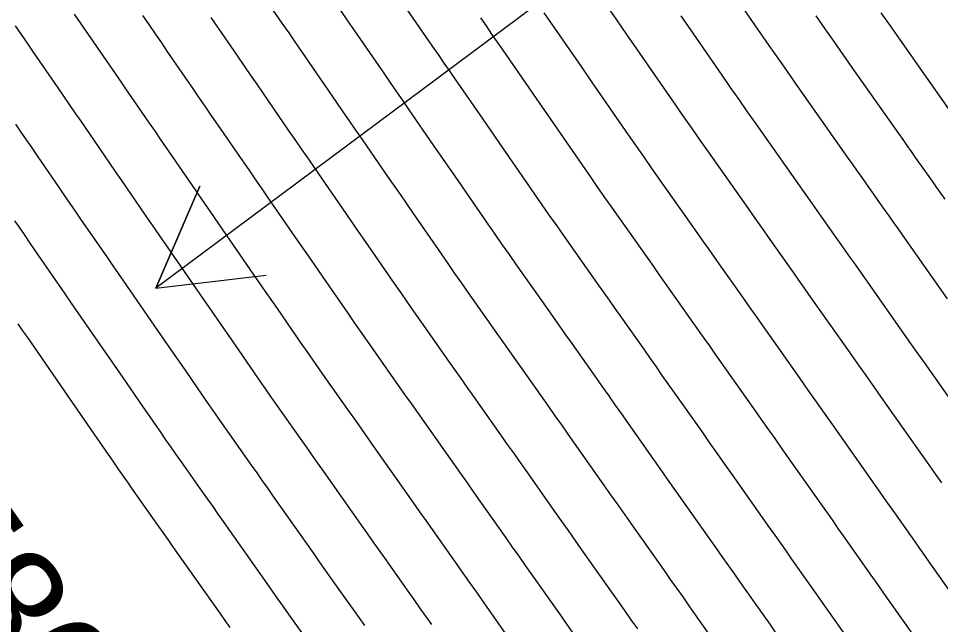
# Model space of a CAD drawing. Extents: x 954385 to 988206, y 1868364 to 1924553.
# Drawn here: x 956159.63 to 956209.46, y 1922670.87 to 1922703.64 of the extents above; entities that cross this region are included whole.
import ezdxf

# ---------------------------------------------------------------- set-up
doc = ezdxf.new("R2010")
doc.units = 0
for name, color, linetype in [('26', 7, 'Continuous'), ('5', 7, 'Continuous'), ('6', 7, 'Continuous'), ('7', 7, 'Continuous')]:
    doc.layers.add(name, color=color, linetype=linetype)

msp = doc.modelspace()

# ---------------------------------------------------------------- linework, layer by layer
at = {"layer": '26'}
msp.add_lwpolyline([(956207.131, 1922718.928), (956167.059, 1922689.057), (956169.432, 1922694.567), (956167.059, 1922689.057), (956173.018, 1922689.757)], dxfattribs=at)
at = {"layer": '6'}
for points in [[(956197.213, 1922669.994), (956195.875, 1922671.893), (956195.541, 1922672.368), (956195.206, 1922672.843), (956194.871, 1922673.317), (956194.537, 1922673.792), (956192.789, 1922676.271), (956192.408, 1922676.811), (956192.028, 1922677.35), (956191.648, 1922677.89), (956191.267, 1922678.429), (956189.683, 1922680.679), (956189.335, 1922681.173), (956188.987, 1922681.667), (956188.638, 1922682.161), (956188.29, 1922682.655), (956186.898, 1922684.631), (956186.549, 1922685.124), (956186.201, 1922685.618), (956185.853, 1922686.112), (956185.505, 1922686.606), (956183.954, 1922688.806), (956183.584, 1922689.333), (956183.215, 1922689.86), (956182.847, 1922690.388), (956182.481, 1922690.918), (956180.977, 1922693.095), (956180.285, 1922694.096), (956179.594, 1922695.096), (956178.212, 1922697.098), (956177.866, 1922697.598), (956177.521, 1922698.099), (956177.176, 1922698.599), (956176.831, 1922699.1), (956175.34, 1922701.269), (956174.977, 1922701.797), (956174.613, 1922702.326), (956174.25, 1922702.854), (956173.887, 1922703.383), (956172.39, 1922705.56)], [(956190.859, 1922705.14), (956191.946, 1922703.567), (956192.489, 1922702.78), (956193.033, 1922701.993), (956195.128, 1922698.96), (956195.569, 1922698.324), (956196.011, 1922697.689), (956196.454, 1922697.055), (956196.899, 1922696.422), (956199.055, 1922693.364), (956199.327, 1922692.978), (956199.6, 1922692.591), (956199.873, 1922692.204), (956200.145, 1922691.817), (956201.236, 1922690.27), (956201.509, 1922689.883), (956201.782, 1922689.496), (956202.054, 1922689.109), (956202.327, 1922688.722), (956204.519, 1922685.61), (956204.975, 1922684.963), (956205.431, 1922684.315), (956205.888, 1922683.668), (956206.344, 1922683.021), (956208.732, 1922679.634), (956208.989, 1922679.27), (956209.245, 1922678.906), (956209.502, 1922678.542)], [(956159.459, 1922697.928), (956159.754, 1922697.499), (956160.05, 1922697.069), (956160.345, 1922696.64), (956160.64, 1922696.211), (956161.832, 1922694.478), (956162.121, 1922694.057), (956162.41, 1922693.636), (956162.7, 1922693.215), (956162.989, 1922692.794), (956164.146, 1922691.111), (956164.436, 1922690.69), (956164.726, 1922690.27), (956165.016, 1922689.849), (956165.306, 1922689.429), (956167.498, 1922686.256), (956168.082, 1922685.411), (956168.665, 1922684.566), (956169.833, 1922682.875), (956170.126, 1922682.453), (956170.419, 1922682.031), (956170.714, 1922681.61), (956171.009, 1922681.19), (956172.206, 1922679.492), (956172.504, 1922679.069), (956172.802, 1922678.646), (956173.101, 1922678.223), (956173.399, 1922677.8), (956175.583, 1922674.702), (956175.887, 1922674.27), (956176.191, 1922673.838), (956176.496, 1922673.407), (956176.8, 1922672.975), (956178.016, 1922671.248), (956178.32, 1922670.816)]]:
    msp.add_lwpolyline(points, dxfattribs=at)
at = {"layer": '7'}
for points in [[(956197.855, 1922705.553), (956200.187, 1922702.177), (956200.657, 1922701.499), (956201.129, 1922700.821), (956201.602, 1922700.144), (956202.077, 1922699.469), (956204.474, 1922696.068), (956204.717, 1922695.724), (956204.959, 1922695.38), (956205.202, 1922695.036), (956205.444, 1922694.692), (956206.415, 1922693.315), (956206.657, 1922692.971), (956206.9, 1922692.627), (956207.142, 1922692.283), (956207.385, 1922691.939), (956209.819, 1922688.483)], [(956206.195, 1922667.641), (956203.855, 1922670.963), (956203.551, 1922671.394), (956203.248, 1922671.824), (956202.945, 1922672.255), (956202.642, 1922672.685), (956201.428, 1922674.407), (956201.125, 1922674.838), (956200.822, 1922675.268), (956200.518, 1922675.699), (956200.215, 1922676.129), (956198.211, 1922678.971), (956197.8, 1922679.554), (956197.389, 1922680.136), (956196.979, 1922680.719), (956196.568, 1922681.302), (956194.74, 1922683.896), (956194.422, 1922684.347), (956194.105, 1922684.799), (956193.787, 1922685.25), (956193.469, 1922685.701), (956192.197, 1922687.505), (956191.879, 1922687.956), (956191.561, 1922688.407), (956191.243, 1922688.858), (956190.925, 1922689.31), (956189.132, 1922691.852), (956188.732, 1922692.422), (956188.333, 1922692.992), (956187.936, 1922693.563), (956187.54, 1922694.135), (956185.799, 1922696.654), (956185.167, 1922697.569), (956184.535, 1922698.484), (956183.27, 1922700.315), (956182.955, 1922700.772), (956182.639, 1922701.23), (956182.323, 1922701.688), (956182.008, 1922702.146), (956180.281, 1922704.659)], [(956200.565, 1922670.434), (956200.246, 1922670.887), (956199.928, 1922671.34), (956198.652, 1922673.15), (956198.333, 1922673.603), (956198.014, 1922674.055), (956197.695, 1922674.508), (956197.376, 1922674.961), (956195.5, 1922677.621), (956195.104, 1922678.182), (956194.709, 1922678.743), (956194.313, 1922679.304), (956193.918, 1922679.866), (956192.211, 1922682.288), (956191.879, 1922682.76), (956191.546, 1922683.233), (956191.213, 1922683.705), (956190.879, 1922684.178), (956189.547, 1922686.068), (956189.214, 1922686.54), (956188.881, 1922687.013), (956188.548, 1922687.485), (956188.215, 1922687.958), (956186.543, 1922690.329), (956186.158, 1922690.877), (956185.774, 1922691.426), (956185.392, 1922691.976), (956185.01, 1922692.526), (956183.388, 1922694.875), (956182.726, 1922695.832), (956182.064, 1922696.79), (956180.741, 1922698.706), (956180.41, 1922699.185), (956180.08, 1922699.664), (956179.75, 1922700.144), (956179.42, 1922700.623), (956177.81, 1922702.964), (956177.432, 1922703.514), (956177.054, 1922704.064)], [(956211.883, 1922669.963), (956209.158, 1922673.833), (956208.886, 1922674.219), (956208.614, 1922674.605), (956208.342, 1922674.991), (956208.07, 1922675.377), (956206.982, 1922676.921), (956206.709, 1922677.308), (956206.437, 1922677.694), (956206.165, 1922678.08), (956205.893, 1922678.466), (956203.633, 1922681.671), (956203.192, 1922682.296), (956202.751, 1922682.922), (956202.309, 1922683.548), (956201.868, 1922684.174), (956199.798, 1922687.113), (956199.51, 1922687.522), (956199.223, 1922687.93), (956198.935, 1922688.338), (956198.647, 1922688.747), (956197.496, 1922690.38), (956197.208, 1922690.788), (956196.92, 1922691.196), (956196.632, 1922691.605), (956196.345, 1922692.013), (956194.31, 1922694.899), (956193.88, 1922695.511), (956193.452, 1922696.123), (956193.024, 1922696.737), (956192.599, 1922697.352), (956190.621, 1922700.214), (956190.048, 1922701.043), (956189.475, 1922701.873), (956188.329, 1922703.532), (956188.043, 1922703.947)], [(956209.894, 1922698.771), (956207.255, 1922702.515), (956206.75, 1922703.233), (956206.247, 1922703.952)], [(956162.642, 1922703.874), (956164.039, 1922701.843), (956164.364, 1922701.37), (956164.689, 1922700.897), (956165.014, 1922700.424), (956165.34, 1922699.95), (956166.654, 1922698.04), (956166.973, 1922697.576), (956167.292, 1922697.112), (956167.611, 1922696.648), (956167.93, 1922696.184), (956169.205, 1922694.329), (956169.524, 1922693.865), (956169.844, 1922693.401), (956170.163, 1922692.938), (956170.483, 1922692.475), (956172.32, 1922689.816), (956172.963, 1922688.885), (956173.606, 1922687.954), (956174.892, 1922686.092), (956175.214, 1922685.627), (956175.538, 1922685.163), (956175.862, 1922684.699), (956176.187, 1922684.236), (956177.505, 1922682.366), (956177.834, 1922681.901), (956178.162, 1922681.435), (956178.49, 1922680.969), (956178.819, 1922680.503), (956180.64, 1922677.919), (956180.975, 1922677.445), (956181.309, 1922676.97), (956181.644, 1922676.495), (956181.979, 1922676.02), (956183.317, 1922674.121), (956183.651, 1922673.646), (956183.986, 1922673.171), (956184.321, 1922672.696), (956184.655, 1922672.221), (956186.083, 1922670.196)], [(956166.328, 1922703.8), (956166.669, 1922703.305), (956167.009, 1922702.81), (956167.349, 1922702.315), (956167.69, 1922701.82), (956169.065, 1922699.821), (956169.398, 1922699.335), (956169.732, 1922698.85), (956170.066, 1922698.365), (956170.4, 1922697.879), (956171.735, 1922695.938), (956172.069, 1922695.452), (956172.403, 1922694.967), (956172.737, 1922694.482), (956173.072, 1922693.997), (956174.731, 1922691.595), (956175.404, 1922690.622), (956176.076, 1922689.648), (956177.422, 1922687.701), (956177.759, 1922687.214), (956178.097, 1922686.728), (956178.436, 1922686.244), (956178.776, 1922685.759), (956180.155, 1922683.804), (956180.498, 1922683.317), (956180.842, 1922682.829), (956181.185, 1922682.342), (956181.529, 1922681.855), (956183.169, 1922679.528), (956183.519, 1922679.032), (956183.869, 1922678.536), (956184.218, 1922678.039), (956184.568, 1922677.543), (956185.967, 1922675.557), (956186.317, 1922675.06), (956186.667, 1922674.564), (956187.016, 1922674.068), (956187.366, 1922673.571), (956188.859, 1922671.454), (956189.225, 1922670.936), (956189.59, 1922670.417)], [(956193.099, 1922670.636), (956192.748, 1922671.133), (956192.398, 1922671.63), (956192.048, 1922672.127), (956191.698, 1922672.624), (956190.077, 1922674.921), (956189.712, 1922675.439), (956189.347, 1922675.957), (956188.982, 1922676.475), (956188.617, 1922676.993), (956187.154, 1922679.07), (956186.791, 1922679.586), (956186.428, 1922680.101), (956186.064, 1922680.617), (956185.701, 1922681.132), (956184.238, 1922683.207), (956183.88, 1922683.715), (956183.521, 1922684.224), (956183.163, 1922684.732), (956182.804, 1922685.241), (956181.365, 1922687.283), (956181.01, 1922687.788), (956180.656, 1922688.294), (956180.303, 1922688.801), (956179.951, 1922689.309), (956178.547, 1922691.342), (956177.845, 1922692.359), (956177.142, 1922693.375), (956175.661, 1922695.52), (956175.311, 1922696.026), (956174.962, 1922696.533), (956174.613, 1922697.039), (956174.264, 1922697.546), (956172.87, 1922699.574), (956172.521, 1922700.081), (956172.173, 1922700.588), (956171.824, 1922701.095), (956171.476, 1922701.602), (956170.04, 1922703.69)], [(956184.597, 1922703.669), (956184.897, 1922703.232), (956185.198, 1922702.796), (956185.499, 1922702.359), (956185.8, 1922701.923), (956187.005, 1922700.179), (956187.608, 1922699.306), (956188.21, 1922698.434), (956190.069, 1922695.743), (956190.48, 1922695.15), (956190.892, 1922694.558), (956191.306, 1922693.966), (956191.721, 1922693.376), (956193.635, 1922690.661), (956193.938, 1922690.231), (956194.24, 1922689.802), (956194.543, 1922689.372), (956194.846, 1922688.942), (956196.058, 1922687.224), (956196.361, 1922686.794), (956196.664, 1922686.364), (956196.966, 1922685.935), (956197.269, 1922685.505), (956199.218, 1922682.738), (956199.644, 1922682.134), (956200.07, 1922681.529), (956200.496, 1922680.925), (956200.922, 1922680.321), (956203.054, 1922677.297), (956203.342, 1922676.889), (956203.63, 1922676.481), (956203.917, 1922676.073), (956204.205, 1922675.664), (956205.356, 1922674.031), (956205.643, 1922673.623), (956205.931, 1922673.215), (956206.219, 1922672.806), (956206.506, 1922672.398), (956209.039, 1922668.802)], [(956211.571, 1922680.802), (956209.055, 1922684.37), (956208.584, 1922685.039), (956208.112, 1922685.708), (956207.64, 1922686.377), (956207.169, 1922687.047), (956204.856, 1922690.331), (956204.598, 1922690.696), (956204.341, 1922691.062), (956204.083, 1922691.427), (956203.825, 1922691.793), (956202.795, 1922693.254), (956202.537, 1922693.62), (956202.28, 1922693.985), (956202.022, 1922694.351), (956201.764, 1922694.716), (956199.488, 1922697.945), (956199.028, 1922698.6), (956198.57, 1922699.255), (956198.113, 1922699.911), (956197.658, 1922700.569), (956195.444, 1922703.773)], [(956202.716, 1922703.786), (956203.201, 1922703.086), (956203.688, 1922702.387), (956204.176, 1922701.689), (956204.666, 1922700.992), (956207.184, 1922697.419), (956207.412, 1922697.097), (956207.639, 1922696.774), (956207.867, 1922696.452), (956208.094, 1922696.129), (956209.004, 1922694.838), (956209.231, 1922694.516), (956209.459, 1922694.193), (956209.686, 1922693.87)], [(956159.441, 1922703.242), (956159.767, 1922702.769), (956160.092, 1922702.295), (956160.417, 1922701.822), (956161.749, 1922699.885), (956162.059, 1922699.434), (956162.369, 1922698.983), (956162.68, 1922698.532), (956162.99, 1922698.081), (956164.243, 1922696.259), (956164.547, 1922695.816), (956164.851, 1922695.374), (956165.155, 1922694.932), (956165.459, 1922694.489), (956166.676, 1922692.72), (956166.98, 1922692.278), (956167.285, 1922691.836), (956167.589, 1922691.394), (956167.894, 1922690.952), (956169.909, 1922688.036), (956170.522, 1922687.148), (956171.136, 1922686.26), (956172.363, 1922684.483), (956172.67, 1922684.04), (956172.979, 1922683.597), (956173.288, 1922683.154), (956173.598, 1922682.713), (956174.856, 1922680.929), (956175.169, 1922680.485), (956175.482, 1922680.04), (956175.795, 1922679.596), (956176.109, 1922679.152), (956178.112, 1922676.31), (956178.431, 1922675.857), (956178.75, 1922675.404), (956179.07, 1922674.951), (956179.389, 1922674.498), (956180.666, 1922672.684), (956180.986, 1922672.231), (956181.305, 1922671.778), (956181.625, 1922671.325), (956181.944, 1922670.872)], [(956159.421, 1922692.697), (956159.695, 1922692.297), (956159.97, 1922691.898), (956160.244, 1922691.499), (956160.519, 1922691.099), (956161.617, 1922689.502), (956161.892, 1922689.103), (956162.167, 1922688.704), (956162.442, 1922688.305), (956162.717, 1922687.906), (956165.086, 1922684.477), (956165.641, 1922683.674), (956166.195, 1922682.871), (956167.304, 1922681.266), (956167.582, 1922680.865), (956167.86, 1922680.465), (956168.14, 1922680.065), (956168.42, 1922679.666), (956169.557, 1922678.055), (956169.84, 1922677.653), (956170.123, 1922677.251), (956170.406, 1922676.85), (956170.689, 1922676.448), (956173.054, 1922673.093), (956173.343, 1922672.683), (956173.632, 1922672.273), (956173.921, 1922671.862), (956174.21, 1922671.452), (956175.366, 1922669.812)], [(956171.073, 1922670.707), (956170.8, 1922671.095), (956170.526, 1922671.484), (956167.979, 1922675.097), (956167.711, 1922675.477), (956167.443, 1922675.857), (956167.175, 1922676.237), (956166.907, 1922676.617), (956165.831, 1922678.143), (956165.566, 1922678.521), (956165.301, 1922678.899), (956165.037, 1922679.278), (956164.775, 1922679.658), (956163.725, 1922681.177), (956163.2, 1922681.937), (956162.675, 1922682.697), (956160.128, 1922686.384), (956159.868, 1922686.761), (956159.608, 1922687.138)]]:
    msp.add_lwpolyline(points, dxfattribs=at)

# ---------------------------------------------------------------- texts
at = {"layer": '5'}
msp.add_text('580', height=6, rotation=304.9916, dxfattribs=at).set_placement((956152.811, 1922675.899))

doc.saveas('drawing.dxf')
